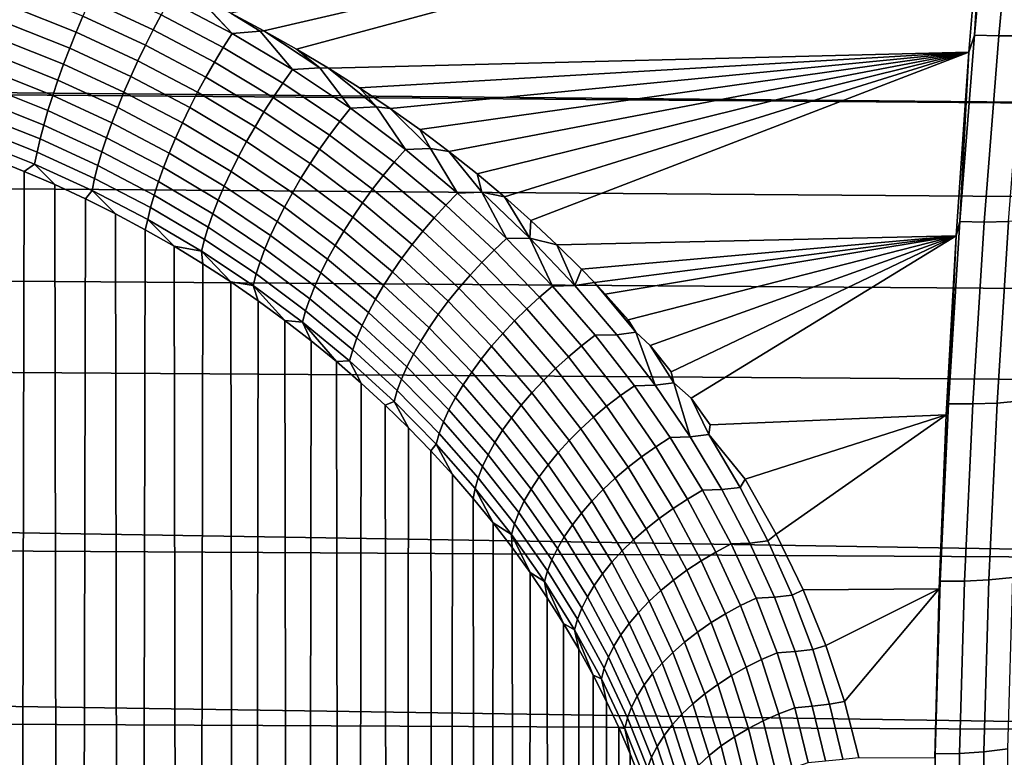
# Model space of a CAD drawing. Header units: metres. Extents: x -29 to 117, y -464 to 29.
# Tile 345 of 362: x 106.26 to 111.53, y -17.28 to -13.34. Entities that reach past the tile are written whole.
import ezdxf

# ---------------------------------------------------------------- set-up
doc = ezdxf.new("R2010")
doc.units = ezdxf.units.M
doc.layers.add('solid_24_501_056_XXX', color=7, linetype='CONTINUOUS')

msp = doc.modelspace()

# ---------------------------------------------------------------- linework, layer by layer
at = {"layer": 'solid_24_501_056_XXX'}
for points in [[(111.460205, -12.402915, 77.386589), (111.419548, -12.504433, 77.337128), (111.366081, -13.421111, 76.863571)], [(111.460205, -12.402915, 77.386589), (111.366081, -13.421111, 76.863571), (111.496651, -13.425685, 76.852394), (111.590591, -12.409101, 77.374123)], [(111.590591, -12.409101, 77.374123), (111.496651, -13.425685, 76.852394), (111.625931, -13.424773, 76.831253), (111.71962, -12.410193, 77.351494)], [(111.419548, -12.504433, 77.337128), (107.388588, -13.304546, 76.926331), (107.565666, -13.398045, 76.876205)], [(111.419548, -12.504433, 77.337128), (107.565666, -13.398045, 76.876205), (107.73983, -13.495998, 76.823204)], [(111.419548, -12.504433, 77.337128), (107.73983, -13.495998, 76.823204), (107.910576, -13.598038, 76.767456), (111.337036, -13.512117, 76.81443)], [(111.366081, -13.421111, 76.863571), (111.419548, -12.504433, 77.337128), (111.337036, -13.512117, 76.81443)], [(69.284378, -12.921924, 26.880697), (115.208542, -13.309707, 27.083918), (115.271881, -13.814365, 27.360033), (69.179832, -13.38585, 27.124725)], [(106.63456, -13.236797, 77.00235), (106.973595, -13.393374, 76.92215), (107.016258, -13.31346, 76.940659), (106.672722, -13.155001, 77.022408)], [(106.220741, -13.269634, 77.054817), (106.561378, -13.405721, 76.987106), (106.597343, -13.32061, 76.990547), (106.25235, -13.182875, 77.059593)], [(107.059654, -13.236264, 76.967247), (107.395836, -13.413213, 76.873917), (107.20842, -13.215465, 76.973671)], [(107.395836, -13.413213, 76.873917), (107.215492, -13.218852, 76.971878), (107.20842, -13.215465, 76.973671)], [(106.190475, -13.356925, 77.058479), (106.526978, -13.491403, 76.992043), (106.561378, -13.405721, 76.987106), (106.220741, -13.269634, 77.054817)], [(106.597343, -13.32061, 76.990547), (106.93203, -13.475322, 76.911865), (106.973595, -13.393374, 76.92215), (106.63456, -13.236797, 77.00235)], [(107.016258, -13.31346, 76.940659), (107.348007, -13.488332, 76.849037), (107.395836, -13.413213, 76.873917), (107.059654, -13.236264, 76.967247)], [(107.395836, -13.413213, 76.873917), (107.546242, -13.399721, 76.875381), (107.388588, -13.304546, 76.926331), (107.215492, -13.218852, 76.971878)], [(106.561378, -13.405721, 76.987106), (106.891907, -13.558602, 76.909897), (106.93203, -13.475322, 76.911865), (106.597343, -13.32061, 76.990547)], [(106.973595, -13.393374, 76.92215), (107.301033, -13.566179, 76.832222), (107.348007, -13.488332, 76.849037), (107.016258, -13.31346, 76.940659)], [(107.546242, -13.399721, 76.875381), (107.565666, -13.398045, 76.876205), (107.388588, -13.304546, 76.926331)], [(106.161804, -13.443999, 77.070526), (106.494438, -13.576923, 77.005325), (106.526978, -13.491403, 76.992043), (106.190475, -13.356925, 77.058479)], [(69.166687, -13.443591, 27.155872), (69.179832, -13.38585, 27.124725), (115.271881, -13.814365, 27.360033)], [(106.526978, -13.491403, 76.992043), (106.853584, -13.642506, 76.916267), (106.891907, -13.558602, 76.909897), (106.561378, -13.405721, 76.987106)], [(106.93203, -13.475322, 76.911865), (107.255325, -13.646089, 76.823608), (107.301033, -13.566179, 76.832222), (106.973595, -13.393374, 76.92215)], [(107.348007, -13.488332, 76.849037), (107.666901, -13.678635, 76.747665), (107.718964, -13.605768, 76.770668), (107.395836, -13.413213, 76.873917)], [(107.395836, -13.413213, 76.873917), (107.718964, -13.605768, 76.770668), (107.546242, -13.399721, 76.875381)], [(107.718964, -13.605768, 76.770668), (107.864037, -13.595633, 76.769127), (107.565666, -13.398045, 76.876205), (107.546242, -13.399721, 76.875381)], [(107.864037, -13.595633, 76.769127), (107.73983, -13.495998, 76.823204), (107.565666, -13.398045, 76.876205)], [(111.366081, -13.421111, 76.863571), (111.337036, -13.512117, 76.81443), (111.287994, -14.418497, 76.298935)], [(111.366081, -13.421111, 76.863571), (111.287994, -14.418497, 76.298935), (111.418709, -14.421439, 76.289085), (111.496651, -13.425685, 76.852394)], [(111.496651, -13.425685, 76.852394), (111.418709, -14.421439, 76.289085), (111.548203, -14.418509, 76.26947), (111.625931, -13.424773, 76.831253)], [(69.166687, -13.443591, 27.155872), (115.271881, -13.814365, 27.360033), (115.332092, -14.312449, 27.645866), (69.047974, -13.9596, 27.441992)], [(106.134979, -13.530114, 77.090874), (106.464035, -13.661551, 77.02684), (106.494438, -13.576923, 77.005325), (106.161804, -13.443999, 77.070526)], [(106.891907, -13.558602, 76.909897), (107.211266, -13.727376, 76.823265), (107.255325, -13.646089, 76.823608), (106.93203, -13.475322, 76.911865)], [(106.110222, -13.614532, 77.119331), (106.436028, -13.744562, 77.056396), (106.464035, -13.661551, 77.02684), (106.134979, -13.530114, 77.090874)], [(106.494438, -13.576923, 77.005325), (106.817375, -13.726312, 76.930923), (106.853584, -13.642506, 76.916267), (106.526978, -13.491403, 76.992043)], [(107.301033, -13.566179, 76.832222), (107.615837, -13.754247, 76.732689), (107.666901, -13.678635, 76.747665), (107.348007, -13.488332, 76.849037)], [(107.864037, -13.595633, 76.769127), (107.910576, -13.598038, 76.767456), (107.73983, -13.495998, 76.823204)], [(111.337036, -13.512117, 76.81443), (107.910576, -13.598038, 76.767456), (108.077377, -13.703797, 76.709106)], [(111.337036, -13.512117, 76.81443), (108.077377, -13.703797, 76.709106), (108.240387, -13.813393, 76.64801)], [(111.337036, -13.512117, 76.81443), (108.240387, -13.813393, 76.64801), (108.39978, -13.926891, 76.584061)], [(111.337036, -13.512117, 76.81443), (108.39978, -13.926891, 76.584061), (108.555092, -14.043855, 76.517433)], [(111.337036, -13.512117, 76.81443), (108.555092, -14.043855, 76.517433), (108.705864, -14.163847, 76.448318)], [(111.337036, -13.512117, 76.81443), (108.705864, -14.163847, 76.448318), (108.852203, -14.287008, 76.376556)], [(111.337036, -13.512117, 76.81443), (108.852203, -14.287008, 76.376556), (108.994278, -14.413424, 76.302025)], [(111.337036, -13.512117, 76.81443), (108.994278, -14.413424, 76.302025), (109.131706, -14.542587, 76.22496), (111.268898, -14.495178, 76.253357)], [(111.287994, -14.418497, 76.298935), (111.337036, -13.512117, 76.81443), (111.268898, -14.495178, 76.253357)], [(106.464035, -13.661551, 77.02684), (106.7836, -13.809306, 76.953735), (106.817375, -13.726312, 76.930923), (106.494438, -13.576923, 77.005325)], [(106.853584, -13.642506, 76.916267), (107.169228, -13.809347, 76.831207), (107.211266, -13.727376, 76.823265), (106.891907, -13.558602, 76.909897)], [(107.255325, -13.646089, 76.823608), (107.5662, -13.83196, 76.725883), (107.615837, -13.754247, 76.732689), (107.301033, -13.566179, 76.832222)], [(106.087761, -13.696532, 77.15567), (106.410652, -13.825248, 77.09375), (106.436028, -13.744562, 77.056396), (106.110222, -13.614532, 77.119331)], [(107.666901, -13.678635, 76.747665), (107.972061, -13.883273, 76.636642), (108.028145, -13.812824, 76.657639), (107.718964, -13.605768, 76.770668)], [(107.718964, -13.605768, 76.770668), (108.028145, -13.812824, 76.657639), (107.864037, -13.595633, 76.769127)], [(108.028145, -13.812824, 76.657639), (108.167931, -13.8054, 76.653305), (107.910576, -13.598038, 76.767456), (107.864037, -13.595633, 76.769127)], [(108.167931, -13.8054, 76.653305), (108.077377, -13.703797, 76.709106), (107.910576, -13.598038, 76.767456)], [(106.436028, -13.744562, 77.056396), (106.752548, -13.890779, 76.984505), (106.7836, -13.809306, 76.953735), (106.464035, -13.661551, 77.02684)], [(106.817375, -13.726312, 76.930923), (107.129578, -13.891301, 76.847351), (107.169228, -13.809347, 76.831207), (106.853584, -13.642506, 76.916267)], [(107.211266, -13.727376, 76.823265), (107.518417, -13.911108, 76.727295), (107.5662, -13.83196, 76.725883), (107.255325, -13.646089, 76.823608)], [(107.615837, -13.754247, 76.732689), (107.917122, -13.956498, 76.62365), (107.972061, -13.883273, 76.636642), (107.666901, -13.678635, 76.747665)], [(106.067772, -13.775414, 77.19957), (106.38813, -13.902918, 77.13858), (106.410652, -13.825248, 77.09375), (106.087761, -13.696532, 77.15567)], [(106.410652, -13.825248, 77.09375), (106.724472, -13.970033, 77.022972), (106.752548, -13.890779, 76.984505), (106.436028, -13.744562, 77.056396)], [(106.7836, -13.809306, 76.953735), (107.092651, -13.972537, 76.871567), (107.129578, -13.891301, 76.847351), (106.817375, -13.726312, 76.930923)], [(107.169228, -13.809347, 76.831207), (107.472908, -13.991014, 76.736916), (107.518417, -13.911108, 76.727295), (107.211266, -13.727376, 76.823265)], [(108.167931, -13.8054, 76.653305), (108.240387, -13.813393, 76.64801), (108.077377, -13.703797, 76.709106)], [(106.05043, -13.850502, 77.250664), (106.36866, -13.976908, 77.190491), (106.38813, -13.902918, 77.13858), (106.067772, -13.775414, 77.19957)], [(107.5662, -13.83196, 76.725883), (107.863792, -14.031873, 76.618774), (107.917122, -13.956498, 76.62365), (107.615837, -13.754247, 76.732689)], [(106.035889, -13.921155, 77.308502), (106.352394, -14.046586, 77.249054), (106.36866, -13.976908, 77.190491), (106.05043, -13.850502, 77.250664)], [(106.38813, -13.902918, 77.13858), (106.699623, -14.046391, 77.06881), (106.724472, -13.970033, 77.022972), (106.410652, -13.825248, 77.09375)], [(106.752548, -13.890779, 76.984505), (107.058769, -14.052361, 76.903648), (107.092651, -13.972537, 76.871567), (106.7836, -13.809306, 76.953735)], [(107.129578, -13.891301, 76.847351), (107.430046, -14.070996, 76.754669), (107.472908, -13.991014, 76.736916), (107.169228, -13.809347, 76.831207)], [(107.518417, -13.911108, 76.727295), (107.812531, -14.108753, 76.622055), (107.863792, -14.031873, 76.618774), (107.5662, -13.83196, 76.725883)], [(107.972061, -13.883273, 76.636642), (108.262665, -14.101137, 76.516083), (108.32254, -14.033256, 76.534935), (108.028145, -13.812824, 76.657639)], [(108.028145, -13.812824, 76.657639), (108.32254, -14.033256, 76.534935), (108.167931, -13.8054, 76.653305)], [(108.32254, -14.033256, 76.534935), (108.457123, -14.027948, 76.528046), (108.240387, -13.813393, 76.64801), (108.167931, -13.8054, 76.653305)], [(108.457123, -14.027948, 76.528046), (108.39978, -13.926891, 76.584061), (108.240387, -13.813393, 76.64801)], [(106.36866, -13.976908, 77.190491), (106.678215, -14.119201, 77.12162), (106.699623, -14.046391, 77.06881), (106.38813, -13.902918, 77.13858)], [(106.724472, -13.970033, 77.022972), (107.028214, -14.13009, 76.943321), (107.058769, -14.052361, 76.903648), (106.752548, -13.890779, 76.984505)], [(107.092651, -13.972537, 76.871567), (107.390205, -14.150371, 76.780388), (107.430046, -14.070996, 76.754669), (107.129578, -13.891301, 76.847351)], [(107.917122, -13.956498, 76.62365), (108.204079, -14.171837, 76.505196), (108.262665, -14.101137, 76.516083), (107.972061, -13.883273, 76.636642)], [(106.024261, -13.986768, 77.372604), (106.339485, -14.111356, 77.313766), (106.352394, -14.046586, 77.249054), (106.035889, -13.921155, 77.308502)], [(107.472908, -13.991014, 76.736916), (107.763771, -14.186481, 76.633469), (107.812531, -14.108753, 76.622055), (107.518417, -13.911108, 76.727295)], [(108.457123, -14.027948, 76.528046), (108.555092, -14.043855, 76.517433), (108.39978, -13.926891, 76.584061)], [(69.047974, -13.9596, 27.441992), (115.332092, -14.312449, 27.645866), (115.389374, -14.803751, 27.941235), (68.928398, -14.469694, 27.738928)], [(106.339485, -14.111356, 77.313766), (106.024261, -13.986768, 77.372604), (106.116547, -14.08352, 77.423676), (106.283363, -14.150036, 77.392189)], [(106.352394, -14.046586, 77.249054), (106.660423, -14.18784, 77.180962), (106.678215, -14.119201, 77.12162), (106.36866, -13.976908, 77.190491)], [(106.699623, -14.046391, 77.06881), (107.001251, -14.20506, 76.990242), (107.028214, -14.13009, 76.943321), (106.724472, -13.970033, 77.022972)], [(107.058769, -14.052361, 76.903648), (107.353729, -14.228458, 76.813866), (107.390205, -14.150371, 76.780388), (107.092651, -13.972537, 76.871567)], [(107.430046, -14.070996, 76.754669), (107.717934, -14.264394, 76.652916), (107.763771, -14.186481, 76.633469), (107.472908, -13.991014, 76.736916)], [(107.863792, -14.031873, 76.618774), (108.147285, -14.244749, 76.502373), (108.204079, -14.171837, 76.505196), (107.917122, -13.956498, 76.62365)], [(106.339485, -14.111356, 77.313766), (106.6464, -14.251719, 77.246323), (106.660423, -14.18784, 77.180962), (106.352394, -14.046586, 77.249054)], [(106.678215, -14.119201, 77.12162), (106.978111, -14.276629, 77.044022), (107.001251, -14.20506, 76.990242), (106.699623, -14.046391, 77.06881)], [(107.028214, -14.13009, 76.943321), (107.320915, -14.304591, 76.854813), (107.353729, -14.228458, 76.813866), (107.058769, -14.052361, 76.903648)], [(107.812531, -14.108753, 76.622055), (108.092781, -14.319251, 76.507629), (108.147285, -14.244749, 76.502373), (107.863792, -14.031873, 76.618774)], [(108.262665, -14.101137, 76.516083), (108.53791, -14.331129, 76.386108), (108.601364, -14.265952, 76.402695), (108.32254, -14.033256, 76.534935)], [(108.32254, -14.033256, 76.534935), (108.601364, -14.265952, 76.402695), (108.457123, -14.027948, 76.528046)], [(108.601364, -14.265952, 76.402695), (108.73085, -14.262216, 76.393478), (108.555092, -14.043855, 76.517433), (108.457123, -14.027948, 76.528046)], [(108.73085, -14.262216, 76.393478), (108.705864, -14.163847, 76.448318), (108.555092, -14.043855, 76.517433)], [(106.283363, -14.150036, 77.392189), (106.116547, -14.08352, 77.423676), (106.183838, -58.120827, 129.861725)], [(106.339485, -14.111356, 77.313766), (106.283363, -14.150036, 77.392189), (106.448303, -14.221302, 77.358307)], [(106.6464, -14.251719, 77.246323), (106.339485, -14.111356, 77.313766), (106.448303, -14.221302, 77.358307), (106.611176, -14.297174, 77.321938)], [(107.390205, -14.150371, 76.780388), (107.675415, -14.341823, 76.680229), (107.717934, -14.264394, 76.652916), (107.430046, -14.070996, 76.754669)], [(107.763771, -14.186481, 76.633469), (108.041023, -14.394705, 76.520927), (108.092781, -14.319251, 76.507629), (107.812531, -14.108753, 76.622055)], [(108.204079, -14.171837, 76.505196), (108.475914, -14.399179, 76.377441), (108.53791, -14.331129, 76.386108), (108.262665, -14.101137, 76.516083)], [(106.448303, -14.221302, 77.358307), (106.283363, -14.150036, 77.392189), (106.183838, -58.120827, 129.861725), (106.519554, -58.239143, 129.762451)], [(106.660423, -14.18784, 77.180962), (106.958992, -14.344188, 77.104179), (106.978111, -14.276629, 77.044022), (106.678215, -14.119201, 77.12162)], [(107.001251, -14.20506, 76.990242), (107.292061, -14.378119, 76.902878), (107.320915, -14.304591, 76.854813), (107.028214, -14.13009, 76.943321)], [(107.353729, -14.228458, 76.813866), (107.636574, -14.418108, 76.715172), (107.675415, -14.341823, 76.680229), (107.390205, -14.150371, 76.780388)], [(108.73085, -14.262216, 76.393478), (108.852203, -14.287008, 76.376556), (108.705864, -14.163847, 76.448318)], [(106.6464, -14.251719, 77.246323), (106.944061, -14.407156, 77.170219), (106.958992, -14.344188, 77.104179), (106.660423, -14.18784, 77.180962)], [(106.978111, -14.276629, 77.044022), (107.26741, -14.448414, 76.957649), (107.292061, -14.378119, 76.902878), (107.001251, -14.20506, 76.990242)], [(107.717934, -14.264394, 76.652916), (107.992455, -14.470468, 76.542152), (108.041023, -14.394705, 76.520927), (107.763771, -14.186481, 76.633469)], [(108.147285, -14.244749, 76.502373), (108.415909, -14.469519, 76.376762), (108.475914, -14.399179, 76.377441), (108.204079, -14.171837, 76.505196)], [(106.611176, -14.297174, 77.321938), (106.448303, -14.221302, 77.358307), (106.519554, -58.239143, 129.762451)], [(106.6464, -14.251719, 77.246323), (106.611176, -14.297174, 77.321938), (106.77179, -14.377463, 77.282944)], [(106.944061, -14.407156, 77.170219), (106.6464, -14.251719, 77.246323), (106.77179, -14.377463, 77.282944), (106.929985, -14.462081, 77.24131)], [(107.320915, -14.304591, 76.854813), (107.601738, -14.492597, 76.757446), (107.636574, -14.418108, 76.715172), (107.353729, -14.228458, 76.813866)], [(107.675415, -14.341823, 76.680229), (107.947487, -14.545889, 76.571114), (107.992455, -14.470468, 76.542152), (107.717934, -14.264394, 76.652916)], [(108.092781, -14.319251, 76.507629), (108.358398, -14.541548, 76.384087), (108.415909, -14.469519, 76.376762), (108.147285, -14.244749, 76.502373)], [(108.53791, -14.331129, 76.386108), (108.797089, -14.572142, 76.246849), (108.863869, -14.509794, 76.261063), (108.601364, -14.265952, 76.402695)], [(108.601364, -14.265952, 76.402695), (108.863869, -14.509794, 76.261063), (108.73085, -14.262216, 76.393478)], [(108.73085, -14.262216, 76.393478), (108.988449, -14.507113, 76.249756), (108.852203, -14.287008, 76.376556)], [(108.863869, -14.509794, 76.261063), (108.988449, -14.507113, 76.249756), (108.73085, -14.262216, 76.393478)], [(106.77179, -14.377463, 77.282944), (106.611176, -14.297174, 77.321938), (106.519554, -58.239143, 129.762451), (106.845116, -58.37307, 129.65007)], [(106.958992, -14.344188, 77.104179), (107.247162, -14.514873, 77.018661), (107.26741, -14.448414, 76.957649), (106.978111, -14.276629, 77.044022)], [(107.292061, -14.378119, 76.902878), (107.571213, -14.564651, 76.806694), (107.601738, -14.492597, 76.757446), (107.320915, -14.304591, 76.854813)], [(108.041023, -14.394705, 76.520927), (108.303879, -14.614651, 76.399353), (108.358398, -14.541548, 76.384087), (108.092781, -14.319251, 76.507629)], [(108.988449, -14.507113, 76.249756), (108.994278, -14.413424, 76.302025), (108.852203, -14.287008, 76.376556)], [(106.944061, -14.407156, 77.170219), (107.231506, -14.576929, 77.085396), (107.247162, -14.514873, 77.018661), (106.958992, -14.344188, 77.104179)], [(107.636574, -14.418108, 76.715172), (107.906517, -14.620326, 76.607582), (107.947487, -14.545889, 76.571114), (107.675415, -14.341823, 76.680229)], [(108.475914, -14.399179, 76.377441), (108.731918, -14.63743, 76.240501), (108.797089, -14.572142, 76.246849), (108.53791, -14.331129, 76.386108)], [(106.929985, -14.462081, 77.24131), (106.77179, -14.377463, 77.282944), (106.845116, -58.37307, 129.65007)], [(106.944061, -14.407156, 77.170219), (106.929985, -14.462081, 77.24131), (107.08564, -14.551133, 77.197205)], [(106.944061, -14.407156, 77.170219), (107.08564, -14.551133, 77.197205), (107.231506, -14.576929, 77.085396)], [(107.26741, -14.448414, 76.957649), (107.545258, -14.633657, 76.862495), (107.571213, -14.564651, 76.806694), (107.292061, -14.378119, 76.902878)], [(107.601738, -14.492597, 76.757446), (107.869888, -14.693142, 76.65123), (107.906517, -14.620326, 76.607582), (107.636574, -14.418108, 76.715172)], [(107.992455, -14.470468, 76.542152), (108.252815, -14.688202, 76.422417), (108.303879, -14.614651, 76.399353), (108.041023, -14.394705, 76.520927)], [(108.415909, -14.469519, 76.376762), (108.668938, -14.705104, 76.242065), (108.731918, -14.63743, 76.240501), (108.475914, -14.399179, 76.377441)], [(108.988449, -14.507113, 76.249756), (109.131706, -14.542587, 76.22496), (108.994278, -14.413424, 76.302025)], [(111.287994, -14.418497, 76.298935), (111.268898, -14.495178, 76.253357), (111.226601, -15.393147, 75.693588)], [(111.287994, -14.418497, 76.298935), (111.226601, -15.393147, 75.693588), (111.357445, -15.394442, 75.685074), (111.418709, -14.421439, 76.289085)], [(111.418709, -14.421439, 76.289085), (111.357445, -15.394442, 75.685074), (111.487099, -15.389488, 75.667038), (111.548203, -14.418509, 76.26947)], [(111.548203, -14.418509, 76.26947), (111.487099, -15.389488, 75.667038), (111.614716, -15.378327, 75.63961), (111.675606, -14.409738, 76.24025)], [(68.928398, -14.469694, 27.738928), (115.389374, -14.803751, 27.941235), (115.443558, -15.288179, 28.246008), (68.807899, -14.973653, 28.04657)], [(107.08564, -14.551133, 77.197205), (106.929985, -14.462081, 77.24131), (106.845116, -58.37307, 129.65007), (107.159309, -58.522095, 129.525024)], [(107.247162, -14.514873, 77.018661), (107.524094, -14.699022, 76.92437), (107.545258, -14.633657, 76.862495), (107.26741, -14.448414, 76.957649)], [(107.947487, -14.545889, 76.571114), (108.20565, -14.761573, 76.453094), (108.252815, -14.688202, 76.422417), (107.992455, -14.470468, 76.542152)], [(108.358398, -14.541548, 76.384087), (108.608665, -14.774582, 76.251534), (108.668938, -14.705104, 76.242065), (108.415909, -14.469519, 76.376762)], [(107.231506, -14.576929, 77.085396), (107.507896, -14.76019, 76.991791), (107.524094, -14.699022, 76.92437), (107.247162, -14.514873, 77.018661)], [(107.571213, -14.564651, 76.806694), (107.837906, -14.763714, 76.701683), (107.869888, -14.693142, 76.65123), (107.601738, -14.492597, 76.757446)], [(108.797089, -14.572142, 76.246849), (109.039581, -14.823027, 76.098473), (109.109451, -14.763622, 76.110207), (108.863869, -14.509794, 76.261063)], [(108.863869, -14.509794, 76.261063), (109.109451, -14.763622, 76.110207), (108.988449, -14.507113, 76.249756)], [(108.988449, -14.507113, 76.249756), (109.229347, -14.761535, 76.097061), (109.131706, -14.542587, 76.22496)], [(109.109451, -14.763622, 76.110207), (109.229347, -14.761535, 76.097061), (108.988449, -14.507113, 76.249756)], [(111.268898, -14.495178, 76.253357), (109.131706, -14.542587, 76.22496), (109.264091, -14.673991, 76.145592)], [(111.268898, -14.495178, 76.253357), (109.264091, -14.673991, 76.145592), (109.333107, -14.745494, 76.101997)], [(111.268898, -14.495178, 76.253357), (109.333107, -14.745494, 76.101997), (109.391502, -14.807747, 76.063805)], [(111.268898, -14.495178, 76.253357), (109.391502, -14.807747, 76.063805), (109.514076, -14.943985, 75.979439)], [(109.554977, -15.009607, 75.938515), (109.631592, -15.082232, 75.892731), (111.268898, -14.495178, 76.253357), (109.514076, -14.943985, 75.979439)], [(111.268898, -14.495178, 76.253357), (109.631592, -15.082232, 75.892731), (109.743782, -15.222019, 75.803925)], [(109.759125, -15.280825, 75.766586), (109.850693, -15.363432, 75.712906), (111.268898, -14.495178, 76.253357), (109.743782, -15.222019, 75.803925)], [(111.268898, -14.495178, 76.253357), (109.850693, -15.363432, 75.712906), (109.952408, -15.506595, 75.619537), (111.21566, -15.452716, 75.654823)], [(111.226601, -15.393147, 75.693588), (111.268898, -14.495178, 76.253357), (111.21566, -15.452716, 75.654823)], [(107.238518, -14.644378, 77.15052), (107.08564, -14.551133, 77.197205), (107.159309, -58.522095, 129.525024)], [(107.231506, -14.576929, 77.085396), (107.08564, -14.551133, 77.197205), (107.238518, -14.644378, 77.15052)], [(107.231506, -14.576929, 77.085396), (107.238518, -14.644378, 77.15052), (107.388367, -14.741534, 77.101128)], [(107.231506, -14.576929, 77.085396), (107.388367, -14.741534, 77.101128), (107.507896, -14.76019, 76.991791)], [(107.545258, -14.633657, 76.862495), (107.81086, -14.831438, 76.75853), (107.837906, -14.763714, 76.701683), (107.571213, -14.564651, 76.806694)], [(107.906517, -14.620326, 76.607582), (108.162773, -14.834136, 76.491119), (108.20565, -14.761573, 76.453094), (107.947487, -14.545889, 76.571114)], [(108.303879, -14.614651, 76.399353), (108.551628, -14.845271, 76.268829), (108.608665, -14.774582, 76.251534), (108.358398, -14.541548, 76.384087)], [(108.731918, -14.63743, 76.240501), (108.971489, -14.885458, 76.094536), (109.039581, -14.823027, 76.098473), (108.797089, -14.572142, 76.246849)], [(109.229347, -14.761535, 76.097061), (109.264091, -14.673991, 76.145592), (109.131706, -14.542587, 76.22496)], [(107.524094, -14.699022, 76.92437), (107.788963, -14.895737, 76.821259), (107.81086, -14.831438, 76.75853), (107.545258, -14.633657, 76.862495)], [(107.869888, -14.693142, 76.65123), (108.124565, -14.905272, 76.536163), (108.162773, -14.834136, 76.491119), (107.906517, -14.620326, 76.607582)], [(108.252815, -14.688202, 76.422417), (108.498314, -14.916568, 76.293793), (108.551628, -14.845271, 76.268829), (108.303879, -14.614651, 76.399353)], [(108.668938, -14.705104, 76.242065), (108.905769, -14.950383, 76.098419), (108.971489, -14.885458, 76.094536), (108.731918, -14.63743, 76.240501)], [(107.388367, -14.741534, 77.101128), (107.238518, -14.644378, 77.15052), (107.159309, -58.522095, 129.525024), (107.460922, -58.685654, 129.387787)], [(107.837906, -14.763714, 76.701683), (108.091347, -14.974371, 76.587845), (108.124565, -14.905272, 76.536163), (107.869888, -14.693142, 76.65123)], [(108.20565, -14.761573, 76.453094), (108.449173, -14.987861, 76.326218), (108.498314, -14.916568, 76.293793), (108.252815, -14.688202, 76.422417)], [(109.229347, -14.761535, 76.097061), (109.333107, -14.745494, 76.101997), (109.264091, -14.673991, 76.145592)], [(107.535042, -14.842514, 77.049065), (107.388367, -14.741534, 77.101128), (107.460922, -58.685654, 129.387787)], [(107.507896, -14.76019, 76.991791), (107.388367, -14.741534, 77.101128), (107.535042, -14.842514, 77.049065)], [(107.507896, -14.76019, 76.991791), (107.772415, -14.956059, 76.889351), (107.788963, -14.895737, 76.821259), (107.524094, -14.699022, 76.92437)], [(108.608665, -14.774582, 76.251534), (108.842987, -15.017245, 76.1101), (108.905769, -14.950383, 76.098419), (108.668938, -14.705104, 76.242065)], [(109.229347, -14.761535, 76.097061), (109.45298, -15.02439, 75.935562), (109.554977, -15.009607, 75.938515), (109.333107, -14.745494, 76.101997)], [(109.554977, -15.009607, 75.938515), (109.391502, -14.807747, 76.063805), (109.333107, -14.745494, 76.101997)], [(107.507896, -14.76019, 76.991791), (107.535042, -14.842514, 77.049065), (107.678444, -14.947405, 76.994499)], [(107.507896, -14.76019, 76.991791), (107.678444, -14.947405, 76.994499), (107.772415, -14.956059, 76.889351)], [(107.81086, -14.831438, 76.75853), (108.0634, -15.040843, 76.645721), (108.091347, -14.974371, 76.587845), (107.837906, -14.763714, 76.701683)], [(108.162773, -14.834136, 76.491119), (108.404625, -15.058542, 76.365822), (108.449173, -14.987861, 76.326218), (108.20565, -14.761573, 76.453094)], [(108.551628, -14.845271, 76.268829), (108.783669, -15.085475, 76.129478), (108.842987, -15.017245, 76.1101), (108.608665, -14.774582, 76.251534)], [(109.039581, -14.823027, 76.098473), (109.264816, -15.082658, 75.941147), (109.33754, -15.026298, 75.95031), (109.109451, -14.763622, 76.110207)], [(109.109451, -14.763622, 76.110207), (109.33754, -15.026298, 75.95031), (109.45298, -15.02439, 75.935562), (109.229347, -14.761535, 76.097061)], [(107.678444, -14.947405, 76.994499), (107.535042, -14.842514, 77.049065), (107.460922, -58.685654, 129.387787), (107.748825, -58.863129, 129.238861)], [(107.788963, -14.895737, 76.821259), (108.04097, -15.10412, 76.709297), (108.0634, -15.040843, 76.645721), (107.81086, -14.831438, 76.75853)], [(108.124565, -14.905272, 76.536163), (108.365051, -15.128008, 76.412277), (108.404625, -15.058542, 76.365822), (108.162773, -14.834136, 76.491119)], [(108.498314, -14.916568, 76.293793), (108.728325, -15.154488, 76.15638), (108.783669, -15.085475, 76.129478), (108.551628, -14.845271, 76.268829)], [(108.971489, -14.885458, 76.094536), (109.194046, -15.142146, 75.939697), (109.264816, -15.082658, 75.941147), (109.039581, -14.823027, 76.098473)], [(109.554977, -15.009607, 75.938515), (109.514076, -14.943985, 75.979439), (109.391502, -14.807747, 76.063805)], [(107.772415, -14.956059, 76.889351), (108.024246, -15.163662, 76.77803), (108.04097, -15.10412, 76.709297), (107.788963, -14.895737, 76.821259)], [(108.905769, -14.950383, 76.098419), (109.125839, -15.204254, 75.945969), (109.194046, -15.142146, 75.939697), (108.971489, -14.885458, 76.094536)], [(107.818336, -15.055886, 76.937325), (107.678444, -14.947405, 76.994499), (107.748825, -58.863129, 129.238861)], [(107.772415, -14.956059, 76.889351), (107.678444, -14.947405, 76.994499), (107.818336, -15.055886, 76.937325)], [(107.772415, -14.956059, 76.889351), (107.818336, -15.055886, 76.937325), (107.954483, -15.167619, 76.877426)], [(107.772415, -14.956059, 76.889351), (107.954483, -15.167619, 76.877426), (108.024246, -15.163662, 76.77803)], [(108.091347, -14.974371, 76.587845), (108.330795, -15.195662, 76.465179), (108.365051, -15.128008, 76.412277), (108.124565, -14.905272, 76.536163)], [(108.449173, -14.987861, 76.326218), (108.677429, -15.223693, 76.190575), (108.728325, -15.154488, 76.15638), (108.498314, -14.916568, 76.293793)], [(108.842987, -15.017245, 76.1101), (109.060768, -15.26845, 75.959915), (109.125839, -15.204254, 75.945969), (108.905769, -14.950383, 76.098419)], [(68.807899, -14.973653, 28.04657), (115.443558, -15.288179, 28.246008), (115.541985, -16.235966, 28.883238), (68.686432, -15.471258, 28.364798)], [(108.0634, -15.040843, 76.645721), (108.302147, -15.260929, 76.524071), (108.330795, -15.195662, 76.465179), (108.091347, -14.974371, 76.587845)], [(108.404625, -15.058542, 76.365822), (108.631424, -15.2925, 76.231781), (108.677429, -15.223693, 76.190575), (108.449173, -14.987861, 76.326218)], [(107.954483, -15.167619, 76.877426), (107.818336, -15.055886, 76.937325), (107.748825, -58.863129, 129.238861), (108.021912, -59.053841, 129.078842)], [(108.04097, -15.10412, 76.709297), (108.279343, -15.323249, 76.588463), (108.302147, -15.260929, 76.524071), (108.0634, -15.040843, 76.645721)], [(108.365051, -15.128008, 76.412277), (108.590691, -15.36032, 76.27964), (108.631424, -15.2925, 76.231781), (108.404625, -15.058542, 76.365822)], [(108.783669, -15.085475, 76.129478), (108.999405, -15.334185, 75.981415), (109.060768, -15.26845, 75.959915), (108.842987, -15.017245, 76.1101)], [(109.264816, -15.082658, 75.941147), (109.472237, -15.349932, 75.775024), (109.547562, -15.296706, 75.781532), (109.33754, -15.026298, 75.95031)], [(109.33754, -15.026298, 75.95031), (109.547562, -15.296706, 75.781532), (109.658829, -15.294617, 75.765434), (109.45298, -15.02439, 75.935562)], [(109.45298, -15.02439, 75.935562), (109.658829, -15.294617, 75.765434), (109.554977, -15.009607, 75.938515)], [(109.658829, -15.294617, 75.765434), (109.759125, -15.280825, 75.766586), (109.631592, -15.082232, 75.892731), (109.554977, -15.009607, 75.938515)], [(108.024246, -15.163662, 76.77803), (108.262596, -15.382089, 76.657791), (108.279343, -15.323249, 76.588463), (108.04097, -15.10412, 76.709297)], [(108.728325, -15.154488, 76.15638), (108.942261, -15.400897, 76.010284), (108.999405, -15.334185, 75.981415), (108.783669, -15.085475, 76.129478)], [(109.194046, -15.142146, 75.939697), (109.399033, -15.406403, 75.776131), (109.472237, -15.349932, 75.775024), (109.264816, -15.082658, 75.941147)], [(109.759125, -15.280825, 75.766586), (109.743782, -15.222019, 75.803925), (109.631592, -15.082232, 75.892731)], [(108.024246, -15.163662, 76.77803), (107.954483, -15.167619, 76.877426), (108.086777, -15.282563, 76.814911)], [(108.262596, -15.382089, 76.657791), (108.024246, -15.163662, 76.77803), (108.086777, -15.282563, 76.814911), (108.215126, -15.400729, 76.749916)], [(108.330795, -15.195662, 76.465179), (108.55558, -15.426574, 76.33374), (108.590691, -15.36032, 76.27964), (108.365051, -15.128008, 76.412277)], [(108.677429, -15.223693, 76.190575), (108.889832, -15.468017, 76.046272), (108.942261, -15.400897, 76.010284), (108.728325, -15.154488, 76.15638)], [(109.125839, -15.204254, 75.945969), (109.328568, -15.465636, 75.784851), (109.399033, -15.406403, 75.776131), (109.194046, -15.142146, 75.939697)], [(108.086777, -15.282563, 76.814911), (107.954483, -15.167619, 76.877426), (108.021912, -59.053841, 129.078842)], [(108.302147, -15.260929, 76.524071), (108.526405, -15.490695, 76.393631), (108.55558, -15.426574, 76.33374), (108.330795, -15.195662, 76.465179)], [(109.060768, -15.26845, 75.959915), (109.261459, -15.527124, 75.801109), (109.328568, -15.465636, 75.784851), (109.125839, -15.204254, 75.945969)], [(108.279343, -15.323249, 76.588463), (108.503395, -15.552135, 76.458786), (108.526405, -15.490695, 76.393631), (108.302147, -15.260929, 76.524071)], [(108.631424, -15.2925, 76.231781), (108.84256, -15.534969, 76.089073), (108.889832, -15.468017, 76.046272), (108.677429, -15.223693, 76.190575)], [(108.999405, -15.334185, 75.981415), (109.198265, -15.590343, 75.82476), (109.261459, -15.527124, 75.801109), (109.060768, -15.26845, 75.959915)], [(108.215126, -15.400729, 76.749916), (108.086777, -15.282563, 76.814911), (108.021912, -59.053841, 129.078842), (108.27916, -59.257069, 128.90831)], [(108.262596, -15.382089, 76.657791), (108.486763, -15.610368, 76.528648), (108.503395, -15.552135, 76.458786), (108.279343, -15.323249, 76.588463)], [(108.590691, -15.36032, 76.27964), (108.800858, -15.601183, 76.138321), (108.84256, -15.534969, 76.089073), (108.631424, -15.2925, 76.231781)], [(109.472237, -15.349932, 75.775024), (109.661354, -15.623733, 75.600319), (109.739029, -15.573722, 75.604111), (109.547562, -15.296706, 75.781532)], [(109.547562, -15.296706, 75.781532), (109.739029, -15.573722, 75.604111), (109.846443, -15.571128, 75.586922), (109.658829, -15.294617, 75.765434)], [(109.658829, -15.294617, 75.765434), (109.846443, -15.571128, 75.586922), (109.759125, -15.280825, 75.766586)], [(109.846443, -15.571128, 75.586922), (109.945168, -15.558167, 75.586395), (109.850693, -15.363432, 75.712906), (109.759125, -15.280825, 75.766586)], [(108.55558, -15.426574, 76.33374), (108.765068, -15.666091, 76.193604), (108.800858, -15.601183, 76.138321), (108.590691, -15.36032, 76.27964)], [(108.942261, -15.400897, 76.010284), (109.139534, -15.654751, 75.855606), (109.198265, -15.590343, 75.82476), (108.999405, -15.334185, 75.981415)], [(109.399033, -15.406403, 75.776131), (109.585953, -15.677122, 75.60405), (109.661354, -15.623733, 75.600319), (109.472237, -15.349932, 75.775024)], [(109.945168, -15.558167, 75.586395), (109.952408, -15.506595, 75.619537), (109.850693, -15.363432, 75.712906)], [(108.262596, -15.382089, 76.657791), (108.215126, -15.400729, 76.749916), (108.339325, -15.521753, 76.682358)], [(108.339325, -15.521753, 76.682358), (108.215126, -15.400729, 76.749916), (108.27916, -59.257069, 128.90831)], [(108.486763, -15.610368, 76.528648), (108.262596, -15.382089, 76.657791), (108.339325, -15.521753, 76.682358), (108.459167, -15.645267, 76.612137)], [(108.526405, -15.490695, 76.393631), (108.735512, -15.729139, 76.254433), (108.765068, -15.666091, 76.193604), (108.55558, -15.426574, 76.33374)], [(108.889832, -15.468017, 76.046272), (109.08577, -15.719797, 75.893387), (109.139534, -15.654751, 75.855606), (108.942261, -15.400897, 76.010284)], [(109.328568, -15.465636, 75.784851), (109.513481, -15.733434, 75.615257), (109.585953, -15.677122, 75.60405), (109.399033, -15.406403, 75.776131)], [(111.226601, -15.393147, 75.693588), (111.21566, -15.452716, 75.654823), (111.182365, -16.343185, 75.048599)], [(111.226601, -15.393147, 75.693588), (111.182365, -16.343185, 75.048599), (111.313293, -16.342823, 75.041451), (111.357445, -15.394442, 75.685074)], [(111.357445, -15.394442, 75.685074), (111.313293, -16.342823, 75.041451), (111.443077, -16.335844, 75.025017), (111.487099, -15.389488, 75.667038)], [(111.487099, -15.389488, 75.667038), (111.443077, -16.335844, 75.025017), (111.570839, -16.322302, 74.999435), (111.614716, -15.378327, 75.63961)], [(68.564156, -15.962255, 28.693464), (68.686432, -15.471258, 28.364798), (115.541985, -16.235966, 28.883238)], [(108.84256, -15.534969, 76.089073), (109.03743, -15.784926, 75.937775), (109.08577, -15.719797, 75.893387), (108.889832, -15.468017, 76.046272)], [(109.261459, -15.527124, 75.801109), (109.44455, -15.792184, 75.633858), (109.513481, -15.733434, 75.615257), (109.328568, -15.465636, 75.784851)], [(109.945168, -15.558167, 75.586395), (110.139771, -15.796595, 75.42659), (111.21566, -15.452716, 75.654823), (109.952408, -15.506595, 75.619537)], [(111.21566, -15.452716, 75.654823), (110.139771, -15.796595, 75.42659), (110.305527, -16.090891, 75.225441)], [(111.21566, -15.452716, 75.654823), (110.305527, -16.090891, 75.225441), (110.449402, -16.388134, 75.01667), (111.177414, -16.38365, 75.019859)], [(111.182365, -16.343185, 75.048599), (111.21566, -15.452716, 75.654823), (111.177414, -16.38365, 75.019859)], [(108.459167, -15.645267, 76.612137), (108.339325, -15.521753, 76.682358), (108.27916, -59.257069, 128.90831), (108.519585, -59.472046, 128.727921)], [(108.503395, -15.552135, 76.458786), (108.712433, -15.789788, 76.320297), (108.735512, -15.729139, 76.254433), (108.526405, -15.490695, 76.393631)], [(108.800858, -15.601183, 76.138321), (108.994919, -15.849582, 75.988396), (109.03743, -15.784926, 75.937775), (108.84256, -15.534969, 76.089073)], [(109.198265, -15.590343, 75.82476), (109.379753, -15.852873, 75.659683), (109.44455, -15.792184, 75.633858), (109.261459, -15.527124, 75.801109)], [(108.486763, -15.610368, 76.528648), (108.696037, -15.84752, 76.390633), (108.712433, -15.789788, 76.320297), (108.503395, -15.552135, 76.458786)], [(109.661354, -15.623733, 75.600319), (109.831772, -15.90293, 75.41732), (109.911552, -15.856203, 75.41832), (109.739029, -15.573722, 75.604111)], [(109.739029, -15.573722, 75.604111), (109.911552, -15.856203, 75.41832), (110.01545, -15.852834, 75.400299), (109.846443, -15.571128, 75.586922)], [(109.846443, -15.571128, 75.586922), (110.01545, -15.852834, 75.400299), (110.112732, -15.840573, 75.398239), (109.945168, -15.558167, 75.586395)], [(109.945168, -15.558167, 75.586395), (110.112732, -15.840573, 75.398239), (110.139771, -15.796595, 75.42659)], [(108.486763, -15.610368, 76.528648), (108.459167, -15.645267, 76.612137), (108.574585, -15.771293, 76.539436)], [(108.696037, -15.84752, 76.390633), (108.486763, -15.610368, 76.528648), (108.574585, -15.771293, 76.539436), (108.685501, -15.899735, 76.464363)], [(108.765068, -15.666091, 76.193604), (108.958611, -15.91321, 76.044807), (108.994919, -15.849582, 75.988396), (108.800858, -15.601183, 76.138321)], [(109.139534, -15.654751, 75.855606), (109.319641, -15.914981, 75.69252), (109.379753, -15.852873, 75.659683), (109.198265, -15.590343, 75.82476)], [(109.585953, -15.677122, 75.60405), (109.754425, -15.953183, 75.423714), (109.831772, -15.90293, 75.41732), (109.661354, -15.623733, 75.600319)], [(108.574585, -15.771293, 76.539436), (108.459167, -15.645267, 76.612137), (108.519585, -59.472046, 128.727921)], [(108.735512, -15.729139, 76.254433), (108.928818, -15.975267, 76.106529), (108.958611, -15.91321, 76.044807), (108.765068, -15.666091, 76.193604)], [(109.08577, -15.719797, 75.893387), (109.264725, -15.977977, 75.732086), (109.319641, -15.914981, 75.69252), (109.139534, -15.654751, 75.855606)], [(109.513481, -15.733434, 75.615257), (109.680168, -16.006535, 75.437454), (109.754425, -15.953183, 75.423714), (109.585953, -15.677122, 75.60405)], [(108.712433, -15.789788, 76.320297), (108.905785, -16.035225, 76.173042), (108.928818, -15.975267, 76.106529), (108.735512, -15.729139, 76.254433)], [(109.03743, -15.784926, 75.937775), (109.215485, -16.041321, 75.778038), (109.264725, -15.977977, 75.732086), (109.08577, -15.719797, 75.893387)], [(109.44455, -15.792184, 75.633858), (109.609642, -16.062527, 75.458427), (109.680168, -16.006535, 75.437454), (109.513481, -15.733434, 75.615257)], [(108.685501, -15.899735, 76.464363), (108.574585, -15.771293, 76.539436), (108.519585, -59.472046, 128.727921), (108.742287, -59.697952, 128.538361)], [(108.696037, -15.84752, 76.390633), (108.889717, -16.092566, 76.243774), (108.905785, -16.035225, 76.173042), (108.712433, -15.789788, 76.320297)], [(108.994919, -15.849582, 75.988396), (109.172333, -16.104475, 75.829987), (109.215485, -16.041321, 75.778038), (109.03743, -15.784926, 75.937775)], [(109.379753, -15.852873, 75.659683), (109.543442, -16.12068, 75.486443), (109.609642, -16.062527, 75.458427), (109.44455, -15.792184, 75.633858)], [(110.261452, -16.127022, 75.202385), (110.305527, -16.090891, 75.225441), (110.139771, -15.796595, 75.42659), (110.112732, -15.840573, 75.398239)], [(108.696037, -15.84752, 76.390633), (108.685501, -15.899735, 76.464363), (108.791748, -16.030245, 76.386826)], [(108.696037, -15.84752, 76.390633), (108.791748, -16.030245, 76.386826), (108.889717, -16.092566, 76.243774)], [(108.958611, -15.91321, 76.044807), (109.135643, -16.166897, 75.887489), (109.172333, -16.104475, 75.829987), (108.994919, -15.849582, 75.988396)], [(110.01545, -15.852834, 75.400299), (110.165459, -16.138681, 75.205864), (110.261452, -16.127022, 75.202385), (110.112732, -15.840573, 75.398239)], [(108.791748, -16.030245, 76.386826), (108.685501, -15.899735, 76.464363), (108.742287, -59.697952, 128.538361)], [(109.319641, -15.914981, 75.69252), (109.48214, -16.1805, 75.521263), (109.543442, -16.12068, 75.486443), (109.379753, -15.852873, 75.659683)], [(109.754425, -15.953183, 75.423714), (109.904037, -16.233498, 75.235413), (109.983101, -16.186426, 75.226311), (109.831772, -15.90293, 75.41732)], [(109.831772, -15.90293, 75.41732), (109.983101, -16.186426, 75.226311), (110.064735, -16.143045, 75.224472), (109.911552, -15.856203, 75.41832)], [(109.911552, -15.856203, 75.41832), (110.064735, -16.143045, 75.224472), (110.165459, -16.138681, 75.205864), (110.01545, -15.852834, 75.400299)], [(108.928818, -15.975267, 76.106529), (109.105721, -16.228052, 75.95005), (109.135643, -16.166897, 75.887489), (108.958611, -15.91321, 76.044807)], [(109.264725, -15.977977, 75.732086), (109.426254, -16.241472, 75.562592), (109.48214, -16.1805, 75.521263), (109.319641, -15.914981, 75.69252)], [(109.680168, -16.006535, 75.437454), (109.828224, -16.283859, 75.251709), (109.904037, -16.233498, 75.235413), (109.754425, -15.953183, 75.423714)], [(68.564156, -15.962255, 28.693464), (115.541985, -16.235966, 28.883238), (115.627312, -17.15449, 29.556168), (68.441238, -16.446394, 29.032417)], [(108.905785, -16.035225, 76.173042), (109.082832, -16.287418, 76.017136), (109.105721, -16.228052, 75.95005), (108.928818, -15.975267, 76.106529)], [(109.215485, -16.041321, 75.778038), (109.376266, -16.303078, 75.610085), (109.426254, -16.241472, 75.562592), (109.264725, -15.977977, 75.732086)], [(109.609642, -16.062527, 75.458427), (109.75631, -16.337076, 75.275063), (109.828224, -16.283859, 75.251709), (109.680168, -16.006535, 75.437454)], [(108.893204, -16.162477, 76.306793), (108.791748, -16.030245, 76.386826), (108.742287, -59.697952, 128.538361), (108.946404, -59.933929, 128.340347)], [(108.889717, -16.092566, 76.243774), (108.791748, -16.030245, 76.386826), (108.893204, -16.162477, 76.306793)], [(108.889717, -16.092566, 76.243774), (109.067169, -16.34449, 76.088173), (109.082832, -16.287418, 76.017136), (108.905785, -16.035225, 76.173042)], [(109.172333, -16.104475, 75.829987), (109.332603, -16.36479, 75.663322), (109.376266, -16.303078, 75.610085), (109.215485, -16.041321, 75.778038)], [(108.889717, -16.092566, 76.243774), (108.893204, -16.162477, 76.306793), (108.989815, -16.296471, 76.224464)], [(108.889717, -16.092566, 76.243774), (108.989815, -16.296471, 76.224464), (109.067169, -16.34449, 76.088173)], [(109.135643, -16.166897, 75.887489), (109.295639, -16.426081, 75.721855), (109.332603, -16.36479, 75.663322), (109.172333, -16.104475, 75.829987)], [(109.543442, -16.12068, 75.486443), (109.688911, -16.392696, 75.305267), (109.75631, -16.337076, 75.275063), (109.609642, -16.062527, 75.458427)], [(110.390945, -16.416515, 74.999138), (110.449402, -16.388134, 75.01667), (110.305527, -16.090891, 75.225441), (110.261452, -16.127022, 75.202385)], [(108.989815, -16.296471, 76.224464), (108.893204, -16.162477, 76.306793), (108.946404, -59.933929, 128.340347)], [(109.105721, -16.228052, 75.95005), (109.265694, -16.486423, 75.785187), (109.295639, -16.426081, 75.721855), (109.135643, -16.166897, 75.887489)], [(109.48214, -16.1805, 75.521263), (109.626595, -16.450243, 75.342064), (109.688911, -16.392696, 75.305267), (109.543442, -16.12068, 75.486443)], [(109.983101, -16.186426, 75.226311), (110.114937, -16.473162, 75.027565), (110.198174, -16.433178, 75.022842), (110.064735, -16.143045, 75.224472)], [(110.064735, -16.143045, 75.224472), (110.198174, -16.433178, 75.022842), (110.296104, -16.427649, 75.003899), (110.165459, -16.138681, 75.205864)], [(110.165459, -16.138681, 75.205864), (110.296104, -16.427649, 75.003899), (110.390945, -16.416515, 74.999138), (110.261452, -16.127022, 75.202385)], [(109.426254, -16.241472, 75.562592), (109.569893, -16.509226, 75.385147), (109.626595, -16.450243, 75.342064), (109.48214, -16.1805, 75.521263)], [(109.904037, -16.233498, 75.235413), (110.034401, -16.517014, 75.039413), (110.114937, -16.473162, 75.027565), (109.983101, -16.186426, 75.226311)], [(109.082832, -16.287418, 76.017136), (109.243019, -16.545307, 75.852776), (109.265694, -16.486423, 75.785187), (109.105721, -16.228052, 75.95005)], [(109.376266, -16.303078, 75.610085), (109.519302, -16.569139, 75.434135), (109.569893, -16.509226, 75.385147), (109.426254, -16.241472, 75.562592)], [(109.828224, -16.283859, 75.251709), (109.957253, -16.564358, 75.058289), (110.034401, -16.517014, 75.039413), (109.904037, -16.233498, 75.235413)], [(109.081512, -16.432068, 76.139915), (108.989815, -16.296471, 76.224464), (108.946404, -59.933929, 128.340347), (109.131172, -60.179089, 128.134644)], [(109.067169, -16.34449, 76.088173), (108.989815, -16.296471, 76.224464), (109.081512, -16.432068, 76.139915)], [(109.067169, -16.34449, 76.088173), (109.227798, -16.602224, 75.924034), (109.243019, -16.545307, 75.852776), (109.082832, -16.287418, 76.017136)], [(109.332603, -16.36479, 75.663322), (109.47525, -16.629471, 75.488625), (109.519302, -16.569139, 75.434135), (109.376266, -16.303078, 75.610085)], [(109.75631, -16.337076, 75.275063), (109.884155, -16.61479, 75.08403), (109.957253, -16.564358, 75.058289), (109.828224, -16.283859, 75.251709)], [(111.443077, -16.335844, 75.025017), (111.416527, -17.255713, 74.344543), (111.54438, -17.239803, 74.320854), (111.570839, -16.322302, 74.999435)], [(109.067169, -16.34449, 76.088173), (109.081512, -16.432068, 76.139915), (109.168205, -16.568954, 76.053093)], [(109.067169, -16.34449, 76.088173), (109.168205, -16.568954, 76.053093), (109.227798, -16.602224, 75.924034)], [(109.295639, -16.426081, 75.721855), (109.43811, -16.689705, 75.548134), (109.47525, -16.629471, 75.488625), (109.332603, -16.36479, 75.663322)], [(109.688911, -16.392696, 75.305267), (109.815735, -16.667879, 75.116425), (109.884155, -16.61479, 75.08403), (109.75631, -16.337076, 75.275063)], [(111.182365, -16.343185, 75.048599), (111.155693, -17.266737, 74.365105), (111.286674, -17.264713, 74.359329), (111.313293, -16.342823, 75.041451)], [(111.182365, -16.343185, 75.048599), (111.177414, -16.38365, 75.019859), (111.155693, -17.266737, 74.365105)], [(111.313293, -16.342823, 75.041451), (111.286674, -17.264713, 74.359329), (111.416527, -17.255713, 74.344543), (111.443077, -16.335844, 75.025017)], [(109.265694, -16.486423, 75.785187), (109.408203, -16.749327, 75.612167), (109.43811, -16.689705, 75.548134), (109.295639, -16.426081, 75.721855)], [(109.626595, -16.450243, 75.342064), (109.752579, -16.723173, 75.155182), (109.815735, -16.667879, 75.116425), (109.688911, -16.392696, 75.305267)], [(110.198174, -16.433178, 75.022842), (110.3116, -16.725563, 74.813812), (110.407143, -16.718742, 74.794777), (110.296104, -16.427649, 75.003899)], [(110.296104, -16.427649, 75.003899), (110.407143, -16.718742, 74.794777), (110.501007, -16.708086, 74.788872), (110.390945, -16.416515, 74.999138)], [(110.501007, -16.708086, 74.788872), (110.571045, -16.687128, 74.800835), (110.449402, -16.388134, 75.01667), (110.390945, -16.416515, 74.999138)], [(111.177414, -16.38365, 75.019859), (110.449402, -16.388134, 75.01667), (110.571045, -16.687128, 74.800835)], [(111.177414, -16.38365, 75.019859), (110.571045, -16.687128, 74.800835), (110.67041, -16.986467, 74.578712)], [(111.15448, -17.287203, 74.349304), (111.177414, -16.38365, 75.019859), (110.67041, -16.986467, 74.578712), (110.747223, -17.284859, 74.351112)], [(111.155693, -17.266737, 74.365105), (111.177414, -16.38365, 75.019859), (111.15448, -17.287203, 74.349304)], [(68.317619, -16.92347, 29.381521), (68.441238, -16.446394, 29.032417), (115.627312, -17.15449, 29.556168)], [(109.168205, -16.568954, 76.053093), (109.081512, -16.432068, 76.139915), (109.131172, -60.179089, 128.134644)], [(109.569893, -16.509226, 75.385147), (109.695213, -16.780197, 75.199982), (109.752579, -16.723173, 75.155182), (109.626595, -16.450243, 75.342064)], [(110.034401, -16.517014, 75.039413), (110.145233, -16.8027, 74.836067), (110.227005, -16.762102, 74.821449), (110.114937, -16.473162, 75.027565)], [(110.114937, -16.473162, 75.027565), (110.227005, -16.762102, 74.821449), (110.3116, -16.725563, 74.813812), (110.198174, -16.433178, 75.022842)], [(109.243019, -16.545307, 75.852776), (109.38578, -16.807827, 75.680168), (109.408203, -16.749327, 75.612167), (109.265694, -16.486423, 75.785187)], [(109.519302, -16.569139, 75.434135), (109.644142, -16.838463, 75.250435), (109.695213, -16.780197, 75.199982), (109.569893, -16.509226, 75.385147)], [(109.957253, -16.564358, 75.058289), (110.066971, -16.84701, 74.857536), (110.145233, -16.8027, 74.836067), (110.034401, -16.517014, 75.039413)], [(109.249817, -16.706852, 75.963989), (109.168205, -16.568954, 76.053093), (109.131172, -60.179089, 128.134644), (109.295891, -60.432495, 127.922012)], [(109.227798, -16.602224, 75.924034), (109.168205, -16.568954, 76.053093), (109.249817, -16.706852, 75.963989)], [(109.227798, -16.602224, 75.924034), (109.37104, -16.864706, 75.751556), (109.38578, -16.807827, 75.680168), (109.243019, -16.545307, 75.852776)], [(109.47525, -16.629471, 75.488625), (109.599792, -16.897476, 75.306114), (109.644142, -16.838463, 75.250435), (109.519302, -16.569139, 75.434135)], [(109.884155, -16.61479, 75.08403), (109.992889, -16.89465, 74.885674), (110.066971, -16.84701, 74.857536), (109.957253, -16.564358, 75.058289)], [(109.227798, -16.602224, 75.924034), (109.249817, -16.706852, 75.963989), (109.326302, -16.845768, 75.872833)], [(109.227798, -16.602224, 75.924034), (109.326302, -16.845768, 75.872833), (109.37104, -16.864706, 75.751556)], [(109.43811, -16.689705, 75.548134), (109.562553, -16.956728, 75.366539), (109.599792, -16.897476, 75.306114), (109.47525, -16.629471, 75.488625)], [(109.815735, -16.667879, 75.116425), (109.92363, -16.945215, 74.92025), (109.992889, -16.89465, 74.885674), (109.884155, -16.61479, 75.08403)], [(109.408203, -16.749327, 75.612167), (109.53273, -17.015715, 75.431198), (109.562553, -16.956728, 75.366539), (109.43811, -16.689705, 75.548134)], [(109.752579, -16.723173, 75.155182), (109.859772, -16.998274, 74.960953), (109.92363, -16.945215, 74.92025), (109.815735, -16.667879, 75.116425)], [(110.501007, -16.708086, 74.788872), (110.591408, -17.000801, 74.571983), (110.67041, -16.986467, 74.578712), (110.571045, -16.687128, 74.800835)], [(109.326302, -16.845768, 75.872833), (109.249817, -16.706852, 75.963989), (109.295891, -60.432495, 127.922012)], [(109.695213, -16.780197, 75.199982), (109.801872, -17.05337, 75.007439), (109.859772, -16.998274, 74.960953), (109.752579, -16.723173, 75.155182)], [(110.227005, -16.762102, 74.821449), (110.319092, -17.05225, 74.608383), (110.404793, -17.01919, 74.597794), (110.3116, -16.725563, 74.813812)], [(110.3116, -16.725563, 74.813812), (110.404793, -17.01919, 74.597794), (110.49836, -17.011003, 74.578903), (110.407143, -16.718742, 74.794777)], [(110.407143, -16.718742, 74.794777), (110.49836, -17.011003, 74.578903), (110.591408, -17.000801, 74.571983), (110.501007, -16.708086, 74.788872)], [(109.38578, -16.807827, 75.680168), (109.510597, -17.073931, 75.499535), (109.53273, -17.015715, 75.431198), (109.408203, -16.749327, 75.612167)], [(109.644142, -16.838463, 75.250435), (109.750427, -17.110035, 75.059311), (109.801872, -17.05337, 75.007439), (109.695213, -16.780197, 75.199982)], [(110.145233, -16.8027, 74.836067), (110.236305, -17.089567, 74.625786), (110.319092, -17.05225, 74.608383), (110.227005, -16.762102, 74.821449)], [(109.397629, -16.985523, 75.779671), (109.326302, -16.845768, 75.872833), (109.295891, -60.432495, 127.922012), (109.439926, -60.693188, 127.703262)], [(109.37104, -16.864706, 75.751556), (109.326302, -16.845768, 75.872833), (109.397629, -16.985523, 75.779671)], [(109.37104, -16.864706, 75.751556), (109.496323, -17.130878, 75.570969), (109.510597, -17.073931, 75.499535), (109.38578, -16.807827, 75.680168)], [(109.599792, -16.897476, 75.306114), (109.705864, -17.167784, 75.116135), (109.750427, -17.110035, 75.059311), (109.644142, -16.838463, 75.250435)], [(109.992889, -16.89465, 74.885674), (110.082268, -17.175669, 74.680397), (110.157135, -17.130825, 74.649857), (110.066971, -16.84701, 74.857536)], [(110.066971, -16.84701, 74.857536), (110.157135, -17.130825, 74.649857), (110.236305, -17.089567, 74.625786), (110.145233, -16.8027, 74.836067)], [(109.496323, -17.130878, 75.570969), (109.37104, -16.864706, 75.751556), (109.397629, -16.985523, 75.779671), (109.46376, -17.125877, 75.684456)], [(109.562553, -16.956728, 75.366539), (109.668579, -17.22612, 75.177414), (109.705864, -17.167784, 75.116135), (109.599792, -16.897476, 75.306114)], [(109.92363, -16.945215, 74.92025), (110.012329, -17.223717, 74.717133), (110.082268, -17.175669, 74.680397), (109.992889, -16.89465, 74.885674)], [(68.317619, -16.92347, 29.381521), (115.627312, -17.15449, 29.556168), (115.698807, -18.043081, 30.263849), (68.193253, -17.393272, 29.740641)], [(109.53273, -17.015715, 75.431198), (109.638878, -17.28455, 75.24263), (109.668579, -17.22612, 75.177414), (109.562553, -16.956728, 75.366539)], [(109.859772, -16.998274, 74.960953), (109.947929, -17.274557, 74.759758), (110.012329, -17.223717, 74.717133), (109.92363, -16.945215, 74.92025)], [(109.46376, -17.125877, 75.684456), (109.397629, -16.985523, 75.779671), (109.439926, -60.693188, 127.703262)], [(109.801872, -17.05337, 75.007439), (109.88961, -17.327755, 74.807907), (109.947929, -17.274557, 74.759758), (109.859772, -16.998274, 74.960953)], [(110.49836, -17.011003, 74.578903), (110.569511, -17.303505, 74.356689), (110.661919, -17.293755, 74.348877), (110.591408, -17.000801, 74.571983)], [(110.591408, -17.000801, 74.571983), (110.661919, -17.293755, 74.348877), (110.747223, -17.284859, 74.351112), (110.67041, -16.986467, 74.578712)], [(109.510597, -17.073931, 75.499535), (109.61702, -17.342569, 75.311226), (109.638878, -17.28455, 75.24263), (109.53273, -17.015715, 75.431198)], [(109.750427, -17.110035, 75.059311), (109.837875, -17.382856, 74.861168), (109.88961, -17.327755, 74.807907), (109.801872, -17.05337, 75.007439)], [(110.236305, -17.089567, 74.625786), (110.307365, -17.376657, 74.408974), (110.390938, -17.342642, 74.388771), (110.319092, -17.05225, 74.608383)], [(110.319092, -17.05225, 74.608383), (110.390938, -17.342642, 74.388771), (110.477501, -17.313093, 74.375214), (110.404793, -17.01919, 74.597794)], [(110.404793, -17.01919, 74.597794), (110.477501, -17.313093, 74.375214), (110.569511, -17.303505, 74.356689), (110.49836, -17.011003, 74.578903)], [(109.496323, -17.130878, 75.570969), (109.603195, -17.399685, 75.382607), (109.61702, -17.342569, 75.311226), (109.510597, -17.073931, 75.499535)], [(109.705864, -17.167784, 75.116135), (109.793167, -17.439388, 74.919083), (109.837875, -17.382856, 74.861168), (109.750427, -17.110035, 75.059311)], [(110.157135, -17.130825, 74.649857), (110.227501, -17.41485, 74.435654), (110.307365, -17.376657, 74.408974), (110.236305, -17.089567, 74.625786)], [(109.524651, -17.266617, 75.587219), (109.46376, -17.125877, 75.684456), (109.439926, -60.693188, 127.703262), (109.562744, -60.960178, 127.479233)], [(109.496323, -17.130878, 75.570969), (109.46376, -17.125877, 75.684456), (109.524651, -17.266617, 75.587219)], [(109.603195, -17.399685, 75.382607), (109.496323, -17.130878, 75.570969), (109.524651, -17.266617, 75.587219), (109.580276, -17.407701, 75.488182)], [(109.668579, -17.22612, 75.177414), (109.755867, -17.49687, 74.981163), (109.793167, -17.439388, 74.919083), (109.705864, -17.167784, 75.116135)], [(110.082268, -17.175669, 74.680397), (110.152023, -17.456892, 74.468582), (110.227501, -17.41485, 74.435654), (110.157135, -17.130825, 74.649857)], [(110.012329, -17.223717, 74.717133), (110.081573, -17.502426, 74.507477), (110.152023, -17.456892, 74.468582), (110.082268, -17.175669, 74.680397)], [(109.580276, -17.407701, 75.488182), (109.524651, -17.266617, 75.587219), (109.562744, -60.960178, 127.479233)], [(109.638878, -17.28455, 75.24263), (109.726295, -17.55481, 75.046867), (109.755867, -17.49687, 74.981163), (109.668579, -17.22612, 75.177414)], [(109.947929, -17.274557, 74.759758), (110.016754, -17.55106, 74.552002), (110.081573, -17.502426, 74.507477), (110.012329, -17.223717, 74.717133)], [(111.155693, -17.266737, 74.365105), (111.146767, -18.161894, 73.644501), (111.277763, -18.158209, 73.640114), (111.286674, -17.264713, 74.359329)], [(111.155693, -17.266737, 74.365105), (111.15448, -17.287203, 74.349304), (111.146767, -18.161894, 73.644501)], [(111.286674, -17.264713, 74.359329), (111.277763, -18.158209, 73.640114), (111.407646, -18.1472, 73.626991), (111.416527, -17.255713, 74.344543)], [(111.416527, -17.255713, 74.344543), (111.407646, -18.1472, 73.626991), (111.53553, -18.128948, 73.60524), (111.54438, -17.239803, 74.320854)], [(109.61702, -17.342569, 75.311226), (109.704697, -17.612711, 75.115646), (109.726295, -17.55481, 75.046867), (109.638878, -17.28455, 75.24263)], [(109.88961, -17.327755, 74.807907), (109.958122, -17.602381, 74.601776), (110.016754, -17.55106, 74.552002), (109.947929, -17.274557, 74.759758)]]:
    msp.add_3dface(points, dxfattribs=at)

doc.saveas('drawing.dxf')
